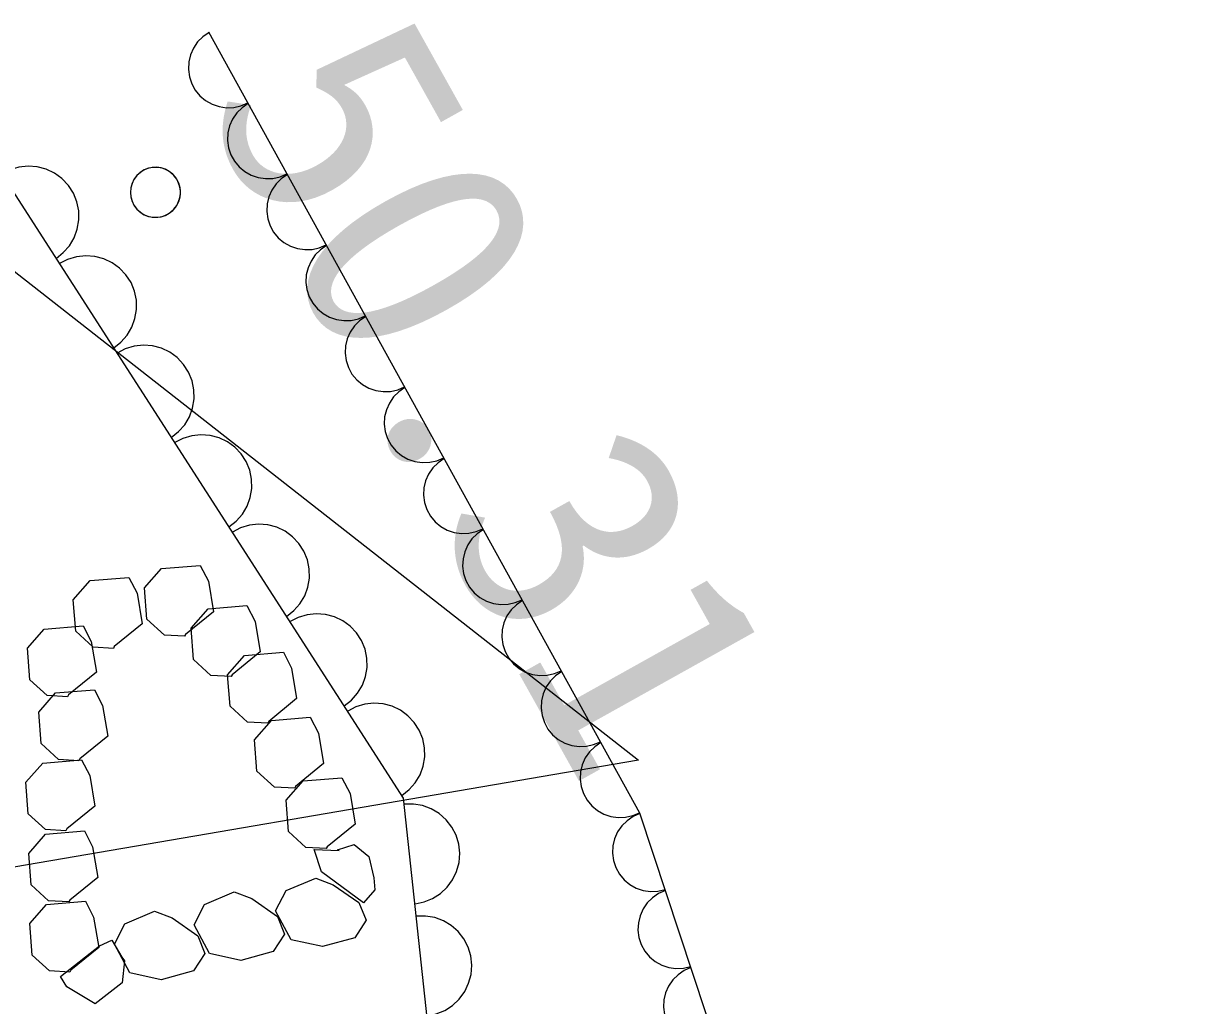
# Model space of a CAD drawing. Extents: x 42655 to 43811, y -141820 to -141156.
# Drawn here: x 43668.18 to 43674.05, y -141332.02 to -141327.12 of the extents above; entities that cross this region are included whole.
import ezdxf

# ---------------------------------------------------------------- set-up
doc = ezdxf.new("R2010")
doc.units = 0
doc.layers.add('ZE_LWCN', color=7, linetype='Continuous')
doc.layers.add('地形', color=7, linetype='Continuous')

msp = doc.modelspace()

# ---------------------------------------------------------------- linework, layer by layer
at = {"layer": 'ZE_LWCN'}
msp.add_lwpolyline([(43662.7199, -141330.8404), (43667.5821, -141327.9246), (43671.2529, -141330.7998), (43667.5988, -141331.4255), (43662.7199, -141330.8404)], dxfattribs=at)
at = {"layer": '地形'}
for points in [[(43669.1083, -141327.1663), (43669.0778, -141327.187), (43669.0516, -141327.213), (43669.0306, -141327.2434), (43669.0156, -141327.2771), (43669.007, -141327.313), (43669.0051, -141327.3499), (43669.0101, -141327.3864), (43669.0217, -141327.4215), (43669.0395, -141327.4538), (43669.063, -141327.4823), (43669.0913, -141327.506), (43669.1234, -141327.524), (43669.1584, -141327.5359), (43669.1949, -141327.5412), (43669.2318, -141327.5396), (43669.2678, -141327.5313), (43669.3016, -141327.5165)], [(43677.1948, -141338.6517), (43675.8616, -141335.4966), (43672.911, -141336.0636), (43671.2591, -141331.0636), (43669.1071, -141327.1642)], [(43670.4407, -141334.3421), (43670.0799, -141330.9883), (43667.7775, -141327.4129)], [(43669.3039, -141327.5208), (43669.2734, -141327.5415), (43669.2472, -141327.5675), (43669.2262, -141327.5979), (43669.2112, -141327.6316), (43669.2026, -141327.6675), (43669.2008, -141327.7044), (43669.2057, -141327.7409), (43669.2173, -141327.776), (43669.2351, -141327.8083), (43669.2586, -141327.8368), (43669.2869, -141327.8605), (43669.3191, -141327.8785), (43669.354, -141327.8904), (43669.3906, -141327.8956), (43669.4274, -141327.8941), (43669.4634, -141327.8858), (43669.4972, -141327.871)], [(43668.3445, -141328.2935), (43668.3809, -141328.265), (43668.4113, -141328.2304), (43668.4349, -141328.1908), (43668.4508, -141328.1474), (43668.4585, -141328.102), (43668.4577, -141328.0558), (43668.4484, -141328.0106), (43668.431, -141327.9679), (43668.406, -141327.9291), (43668.3743, -141327.8956), (43668.337, -141327.8685), (43668.2954, -141327.8486), (43668.2508, -141327.8368), (43668.2048, -141327.8333), (43668.1589, -141327.8384), (43668.1148, -141327.8518), (43668.0738, -141327.8731)], [(43668.7158, -141327.9639), (43668.7178, -141327.9862), (43668.7238, -141328.0078), (43668.7335, -141328.028), (43668.7467, -141328.0461), (43668.7629, -141328.0616), (43668.7816, -141328.0739), (43668.8022, -141328.0827), (43668.824, -141328.0877), (43668.8464, -141328.0887), (43668.8686, -141328.0857), (43668.8899, -141328.0788), (43668.9096, -141328.0682), (43668.9272, -141328.0542), (43668.9419, -141328.0373), (43668.9534, -141328.0181), (43668.9613, -141327.9971), (43668.9653, -141327.9751), (43668.9653, -141327.9527), (43668.9613, -141327.9306), (43668.9534, -141327.9096), (43668.9419, -141327.8904), (43668.9272, -141327.8735), (43668.9096, -141327.8595), (43668.8899, -141327.8489), (43668.8686, -141327.842), (43668.8464, -141327.839), (43668.824, -141327.84), (43668.8022, -141327.845), (43668.7816, -141327.8538), (43668.7628, -141327.8661), (43668.7467, -141327.8816), (43668.7335, -141327.8998), (43668.7238, -141327.9199), (43668.7178, -141327.9415), (43668.7158, -141327.9639)], [(43668.9658, -141327.9639), (43668.9637, -141327.9409), (43668.9573, -141327.9187), (43668.9471, -141327.8981), (43668.9332, -141327.8796), (43668.9161, -141327.8641), (43668.8965, -141327.852), (43668.875, -141327.8436), (43668.8523, -141327.8394), (43668.8293, -141327.8394), (43668.8066, -141327.8436), (43668.7851, -141327.852), (43668.7655, -141327.8641), (43668.7484, -141327.8797), (43668.7345, -141327.8981), (43668.7242, -141327.9187), (43668.7179, -141327.9409), (43668.7158, -141327.9639)], [(43668.9658, -141327.9639), (43668.9637, -141327.9409), (43668.9573, -141327.9187), (43668.9471, -141327.8981), (43668.9332, -141327.8796), (43668.9161, -141327.8641), (43668.8965, -141327.852), (43668.875, -141327.8436), (43668.8523, -141327.8394), (43668.8293, -141327.8394), (43668.8066, -141327.8436), (43668.7851, -141327.852), (43668.7655, -141327.8641), (43668.7484, -141327.8797), (43668.7345, -141327.8981), (43668.7242, -141327.9187), (43668.7179, -141327.9409), (43668.7158, -141327.9639)], [(43669.4996, -141327.8753), (43669.469, -141327.896), (43669.4428, -141327.922), (43669.4219, -141327.9524), (43669.4068, -141327.9861), (43669.3982, -141328.022), (43669.3964, -141328.0588), (43669.4013, -141328.0954), (43669.4129, -141328.1305), (43669.4308, -141328.1628), (43669.4542, -141328.1913), (43669.4825, -141328.2149), (43669.5147, -141328.233), (43669.5497, -141328.2449), (43669.5862, -141328.2501), (43669.6231, -141328.2486), (43669.659, -141328.2403), (43669.6928, -141328.2255)], [(43668.7158, -141327.9639), (43668.7179, -141327.9868), (43668.7242, -141328.009), (43668.7345, -141328.0297), (43668.7484, -141328.0481), (43668.7655, -141328.0636), (43668.7851, -141328.0758), (43668.8066, -141328.0841), (43668.8293, -141328.0883), (43668.8523, -141328.0883), (43668.875, -141328.0841), (43668.8965, -141328.0758), (43668.9161, -141328.0636), (43668.9332, -141328.0481), (43668.9471, -141328.0297), (43668.9573, -141328.009), (43668.9637, -141327.9868), (43668.9658, -141327.9639)], [(43668.7158, -141327.9639), (43668.7179, -141327.9868), (43668.7242, -141328.009), (43668.7345, -141328.0297), (43668.7484, -141328.0481), (43668.7655, -141328.0636), (43668.7851, -141328.0758), (43668.8066, -141328.0841), (43668.8293, -141328.0883), (43668.8523, -141328.0883), (43668.875, -141328.0841), (43668.8965, -141328.0758), (43668.9161, -141328.0636), (43668.9332, -141328.0481), (43668.9471, -141328.0297), (43668.9573, -141328.009), (43668.9637, -141327.9868), (43668.9658, -141327.9639)], [(43669.6952, -141328.2298), (43669.6647, -141328.2505), (43669.6385, -141328.2765), (43669.6175, -141328.3069), (43669.6025, -141328.3406), (43669.5939, -141328.3765), (43669.592, -141328.4133), (43669.597, -141328.4499), (43669.6086, -141328.485), (43669.6264, -141328.5173), (43669.6499, -141328.5458), (43669.6782, -141328.5694), (43669.7103, -141328.5875), (43669.7453, -141328.5994), (43669.7818, -141328.6046), (43669.8187, -141328.6031), (43669.8547, -141328.5948), (43669.8885, -141328.58)], [(43668.6323, -141328.7404), (43668.6687, -141328.712), (43668.6991, -141328.6773), (43668.7227, -141328.6377), (43668.7386, -141328.5944), (43668.7463, -141328.5489), (43668.7455, -141328.5028), (43668.7362, -141328.4576), (43668.7188, -141328.4148), (43668.6938, -141328.3761), (43668.6621, -141328.3425), (43668.6248, -141328.3154), (43668.5832, -141328.2955), (43668.5386, -141328.2837), (43668.4926, -141328.2803), (43668.4467, -141328.2853), (43668.4026, -141328.2987), (43668.3616, -141328.32)], [(43669.8908, -141328.5843), (43669.8603, -141328.605), (43669.8341, -141328.631), (43669.8131, -141328.6614), (43669.7981, -141328.6951), (43669.7895, -141328.731), (43669.7877, -141328.7678), (43669.7926, -141328.8044), (43669.8042, -141328.8394), (43669.822, -141328.8718), (43669.8455, -141328.9002), (43669.8738, -141328.9239), (43669.906, -141328.942), (43669.9409, -141328.9539), (43669.9775, -141328.9591), (43670.0143, -141328.9576), (43670.0503, -141328.9493), (43670.0841, -141328.9345)], [(43668.9201, -141329.1873), (43668.9565, -141329.1589), (43668.9869, -141329.1243), (43669.0105, -141329.0846), (43669.0264, -141329.0413), (43669.0341, -141328.9958), (43669.0333, -141328.9497), (43669.024, -141328.9045), (43669.0066, -141328.8618), (43668.9816, -141328.823), (43668.9499, -141328.7894), (43668.9126, -141328.7623), (43668.871, -141328.7425), (43668.8264, -141328.7306), (43668.7804, -141328.7272), (43668.7345, -141328.7323), (43668.6904, -141328.7457), (43668.6494, -141328.767)], [(43670.0865, -141328.9388), (43670.056, -141328.9595), (43670.0298, -141328.9855), (43670.0088, -141329.0159), (43669.9937, -141329.0496), (43669.9851, -141329.0855), (43669.9833, -141329.1223), (43669.9883, -141329.1589), (43669.9998, -141329.1939), (43670.0177, -141329.2263), (43670.0411, -141329.2547), (43670.0694, -141329.2784), (43670.1016, -141329.2965), (43670.1366, -141329.3084), (43670.1731, -141329.3136), (43670.21, -141329.3121), (43670.2459, -141329.3038), (43670.2798, -141329.289)], [(43669.2079, -141329.6343), (43669.2443, -141329.6058), (43669.2747, -141329.5712), (43669.2983, -141329.5315), (43669.3142, -141329.4882), (43669.3219, -141329.4427), (43669.3211, -141329.3966), (43669.3118, -141329.3514), (43669.2944, -141329.3087), (43669.2694, -141329.2699), (43669.2377, -141329.2364), (43669.2004, -141329.2092), (43669.1588, -141329.1894), (43669.1142, -141329.1776), (43669.0682, -141329.1741), (43669.0223, -141329.1792), (43668.9782, -141329.1926), (43668.9372, -141329.2139)], [(43670.2821, -141329.2933), (43670.2516, -141329.314), (43670.2254, -141329.34), (43670.2044, -141329.3704), (43670.1894, -141329.4041), (43670.1808, -141329.44), (43670.1789, -141329.4768), (43670.1839, -141329.5134), (43670.1955, -141329.5484), (43670.2133, -141329.5807), (43670.2368, -141329.6092), (43670.2651, -141329.6329), (43670.2973, -141329.651), (43670.3322, -141329.6629), (43670.3687, -141329.6681), (43670.4056, -141329.6666), (43670.4416, -141329.6583), (43670.4754, -141329.6435)], [(43669.4957, -141330.0812), (43669.5321, -141330.0527), (43669.5625, -141330.0181), (43669.5861, -141329.9785), (43669.602, -141329.9352), (43669.6097, -141329.8897), (43669.6089, -141329.8435), (43669.5996, -141329.7983), (43669.5822, -141329.7556), (43669.5572, -141329.7168), (43669.5255, -141329.6833), (43669.4882, -141329.6562), (43669.4466, -141329.6363), (43669.402, -141329.6245), (43669.356, -141329.621), (43669.3101, -141329.6261), (43669.266, -141329.6395), (43669.225, -141329.6608)], [(43670.4778, -141329.6478), (43670.4472, -141329.6685), (43670.421, -141329.6945), (43670.4, -141329.7249), (43670.385, -141329.7586), (43670.3764, -141329.7945), (43670.3746, -141329.8313), (43670.3795, -141329.8679), (43670.3911, -141329.9029), (43670.4089, -141329.9352), (43670.4324, -141329.9637), (43670.4607, -141329.9874), (43670.4929, -141330.0055), (43670.5278, -141330.0174), (43670.5644, -141330.0226), (43670.6012, -141330.0211), (43670.6372, -141330.0127), (43670.671, -141329.998)], [(43668.9867, -141330.1808), (43668.8853, -141330.175), (43668.7986, -141330.0955), (43668.7866, -141329.9385), (43668.8708, -141329.8427), (43669.0647, -141329.8265), (43669.1053, -141329.9054), (43669.1312, -141330.058), (43668.9914, -141330.1717), (43668.9867, -141330.1808)], [(43668.6307, -141330.2412), (43668.5293, -141330.2354), (43668.4426, -141330.1559), (43668.4306, -141329.9989), (43668.5148, -141329.903), (43668.7088, -141329.8869), (43668.7494, -141329.9658), (43668.7752, -141330.1183), (43668.6355, -141330.232), (43668.6307, -141330.2412)], [(43670.6734, -141330.0023), (43670.6429, -141330.023), (43670.6167, -141330.049), (43670.5957, -141330.0794), (43670.5806, -141330.1131), (43670.572, -141330.149), (43670.5702, -141330.1858), (43670.5752, -141330.2224), (43670.5867, -141330.2574), (43670.6046, -141330.2897), (43670.628, -141330.3182), (43670.6563, -141330.3419), (43670.6885, -141330.36), (43670.7235, -141330.3719), (43670.76, -141330.3771), (43670.7969, -141330.3755), (43670.8328, -141330.3672), (43670.8667, -141330.3525)], [(43669.2196, -141330.382), (43669.1181, -141330.3762), (43669.0314, -141330.2967), (43669.0195, -141330.1397), (43669.1037, -141330.0438), (43669.2976, -141330.0277), (43669.3382, -141330.1066), (43669.364, -141330.2591), (43669.2243, -141330.3728), (43669.2196, -141330.382)], [(43669.7835, -141330.5281), (43669.8199, -141330.4997), (43669.8503, -141330.465), (43669.8739, -141330.4254), (43669.8898, -141330.3821), (43669.8975, -141330.3366), (43669.8967, -141330.2905), (43669.8874, -141330.2453), (43669.87, -141330.2026), (43669.845, -141330.1638), (43669.8133, -141330.1302), (43669.776, -141330.1031), (43669.7344, -141330.0833), (43669.6898, -141330.0714), (43669.6438, -141330.068), (43669.5979, -141330.073), (43669.5538, -141330.0865), (43669.5128, -141330.1077)], [(43668.4018, -141330.483), (43668.3004, -141330.4771), (43668.2137, -141330.3977), (43668.2017, -141330.2407), (43668.2859, -141330.1448), (43668.4798, -141330.1287), (43668.5204, -141330.2076), (43668.5463, -141330.3601), (43668.4065, -141330.4738), (43668.4018, -141330.483)], [(43669.4013, -141330.6148), (43669.2999, -141330.609), (43669.2132, -141330.5295), (43669.2012, -141330.3725), (43669.2854, -141330.2767), (43669.4794, -141330.2605), (43669.5199, -141330.3394), (43669.5458, -141330.492), (43669.4061, -141330.6056), (43669.4013, -141330.6148)], [(43670.869, -141330.3567), (43670.8385, -141330.3775), (43670.8123, -141330.4035), (43670.7913, -141330.4338), (43670.7763, -141330.4676), (43670.7677, -141330.5034), (43670.7658, -141330.5403), (43670.7708, -141330.5769), (43670.7824, -141330.6119), (43670.8002, -141330.6442), (43670.8237, -141330.6727), (43670.852, -141330.6964), (43670.8842, -141330.7145), (43670.9191, -141330.7264), (43670.9556, -141330.7316), (43670.9925, -141330.73), (43671.0285, -141330.7217), (43671.0623, -141330.707)], [(43668.458, -141330.802), (43668.3566, -141330.7961), (43668.2698, -141330.7167), (43668.2579, -141330.5597), (43668.3421, -141330.4638), (43668.536, -141330.4476), (43668.5766, -141330.5266), (43668.6025, -141330.6791), (43668.4627, -141330.7928), (43668.458, -141330.802)], [(43670.0713, -141330.9751), (43670.1077, -141330.9466), (43670.1381, -141330.912), (43670.1617, -141330.8723), (43670.1776, -141330.829), (43670.1853, -141330.7835), (43670.1845, -141330.7374), (43670.1752, -141330.6922), (43670.1578, -141330.6495), (43670.1328, -141330.6107), (43670.1011, -141330.5772), (43670.0638, -141330.55), (43670.0222, -141330.5302), (43669.9776, -141330.5183), (43669.9316, -141330.5149), (43669.8857, -141330.52), (43669.8416, -141330.5334), (43669.8006, -141330.5547)], [(43669.5359, -141330.9393), (43669.4344, -141330.9335), (43669.3477, -141330.8541), (43669.3358, -141330.6971), (43669.42, -141330.6012), (43669.6139, -141330.585), (43669.6545, -141330.664), (43669.6803, -141330.8165), (43669.5406, -141330.9302), (43669.5359, -141330.9393)], [(43671.0647, -141330.7112), (43671.0341, -141330.732), (43671.0079, -141330.758), (43670.9869, -141330.7883), (43670.9719, -141330.822), (43670.9633, -141330.8579), (43670.9615, -141330.8948), (43670.9664, -141330.9314), (43670.978, -141330.9664), (43670.9958, -141330.9987), (43671.0193, -141331.0272), (43671.0476, -141331.0509), (43671.0798, -141331.069), (43671.1147, -141331.0809), (43671.1513, -141331.0861), (43671.1881, -141331.0845), (43671.2241, -141331.0762), (43671.2579, -141331.0615)], [(43668.3938, -141331.1518), (43668.2924, -141331.146), (43668.2057, -141331.0665), (43668.1937, -141330.9095), (43668.2779, -141330.8136), (43668.4719, -141330.7975), (43668.5125, -141330.8764), (43668.5383, -141331.029), (43668.3986, -141331.1426), (43668.3938, -141331.1518)], [(43669.6937, -141331.2411), (43669.5923, -141331.2353), (43669.5056, -141331.1558), (43669.4936, -141330.9988), (43669.5778, -141330.9029), (43669.7718, -141330.8868), (43669.8124, -141330.9657), (43669.8382, -141331.1183), (43669.6985, -141331.2319), (43669.6937, -141331.2411)], [(43670.1367, -141331.5164), (43670.1819, -141331.5072), (43670.2247, -141331.4899), (43670.2636, -141331.4651), (43670.2972, -141331.4335), (43670.3244, -141331.3963), (43670.3444, -141331.3547), (43670.3564, -141331.3101), (43670.3599, -141331.2641), (43670.355, -141331.2182), (43670.3417, -141331.1741), (43670.3206, -141331.1331), (43670.2922, -141331.0967), (43670.2577, -141331.0661), (43670.2181, -141331.0424), (43670.1748, -141331.0264), (43670.1294, -141331.0186), (43670.0832, -141331.0192)], [(43671.2599, -141331.066), (43671.2261, -141331.0808), (43671.1955, -141331.1015), (43671.1693, -141331.1275), (43671.1483, -141331.1578), (43671.1333, -141331.1915), (43671.1247, -141331.2274), (43671.1228, -141331.2643), (43671.1278, -141331.3009), (43671.1393, -141331.3359), (43671.1572, -141331.3682), (43671.1806, -141331.3967), (43671.2089, -141331.4204), (43671.2411, -141331.4385), (43671.276, -141331.4504), (43671.3125, -141331.4556), (43671.3494, -141331.4541), (43671.3854, -141331.4458)], [(43668.4081, -141331.5072), (43668.3066, -141331.5014), (43668.2199, -141331.4219), (43668.208, -141331.2649), (43668.2921, -141331.169), (43668.4861, -141331.1529), (43668.5267, -141331.2318), (43668.5525, -141331.3844), (43668.4128, -141331.498), (43668.4081, -141331.5072)], [(43669.749, -141331.2464), (43669.8324, -141331.2197), (43669.9055, -141331.2805), (43669.9319, -141331.3869), (43669.9358, -141331.447), (43669.8797, -141331.5109), (43669.6693, -141331.3561), (43669.6337, -141331.245), (43669.7582, -141331.2511), (43669.749, -141331.2464)], [(43669.8566, -141331.5106), (43669.8925, -141331.5987), (43669.8361, -141331.6857), (43669.6741, -141331.7299), (43669.5176, -141331.6957), (43669.4409, -141331.5518), (43669.4929, -141331.4509), (43669.6412, -141331.3881), (43669.7285, -141331.4214), (43669.8566, -141331.5106)], [(43669.4498, -141331.5796), (43669.4857, -141331.6677), (43669.4293, -141331.7546), (43669.2673, -141331.7989), (43669.1108, -141331.7647), (43669.0341, -141331.6208), (43669.0861, -141331.5199), (43669.2345, -141331.4571), (43669.3217, -141331.4904), (43669.4498, -141331.5796)], [(43671.387, -141331.4506), (43671.3531, -141331.4654), (43671.3226, -141331.4861), (43671.2964, -141331.5121), (43671.2754, -141331.5424), (43671.2604, -141331.5761), (43671.2518, -141331.612), (43671.2499, -141331.6489), (43671.2548, -141331.6855), (43671.2664, -141331.7205), (43671.2842, -141331.7528), (43671.3077, -141331.7813), (43671.336, -141331.805), (43671.3681, -141331.8231), (43671.4031, -141331.835), (43671.4396, -141331.8403), (43671.4765, -141331.8387), (43671.5125, -141331.8304)], [(43668.4131, -141331.8579), (43668.3117, -141331.8521), (43668.225, -141331.7726), (43668.213, -141331.6156), (43668.2972, -141331.5197), (43668.4911, -141331.5036), (43668.5317, -141331.5825), (43668.5576, -141331.735), (43668.4178, -141331.8487), (43668.4131, -141331.8579)], [(43669.0519, -141331.6763), (43669.0878, -141331.7644), (43669.0314, -141331.8514), (43668.8694, -141331.8956), (43668.7129, -141331.8615), (43668.6362, -141331.7175), (43668.6882, -141331.6166), (43668.8365, -141331.5538), (43668.9238, -141331.5872), (43669.0519, -141331.6763)], [(43670.1968, -141332.0753), (43670.2421, -141332.0662), (43670.2848, -141332.0489), (43670.3237, -141332.024), (43670.3573, -141331.9925), (43670.3846, -141331.9552), (43670.4045, -141331.9136), (43670.4165, -141331.8691), (43670.4201, -141331.8231), (43670.4151, -141331.7772), (43670.4019, -141331.733), (43670.3807, -141331.692), (43670.3523, -141331.6556), (43670.3178, -141331.6251), (43670.2782, -141331.6014), (43670.235, -141331.5853), (43670.1895, -141331.5775), (43670.1434, -141331.5782)], [(43668.686, -141331.8012), (43668.6754, -141331.9118), (43668.5404, -141332.0163), (43668.3984, -141331.9315), (43668.3667, -141331.8804), (43668.5623, -141331.7259), (43668.6226, -141331.6989), (43668.6724, -141331.7825), (43668.686, -141331.8012)], [(43671.514, -141331.8352), (43671.4802, -141331.85), (43671.4497, -141331.8707), (43671.4235, -141331.8967), (43671.4025, -141331.9271), (43671.3874, -141331.9608), (43671.3788, -141331.9967), (43671.377, -141332.0335), (43671.3819, -141332.0701), (43671.3935, -141332.1051), (43671.4113, -141332.1375), (43671.4348, -141332.1659), (43671.463, -141332.1896), (43671.4952, -141332.2077), (43671.5302, -141332.2196), (43671.5667, -141332.2249), (43671.6036, -141332.2233), (43671.6395, -141332.215)]]:
    msp.add_lwpolyline(points, dxfattribs=at)

# ---------------------------------------------------------------- texts
msp.add_text('50.31', height=1.16061, rotation=299.17901, dxfattribs=at).set_placement((43669.0676, -141327.5231))

doc.saveas('drawing.dxf')
